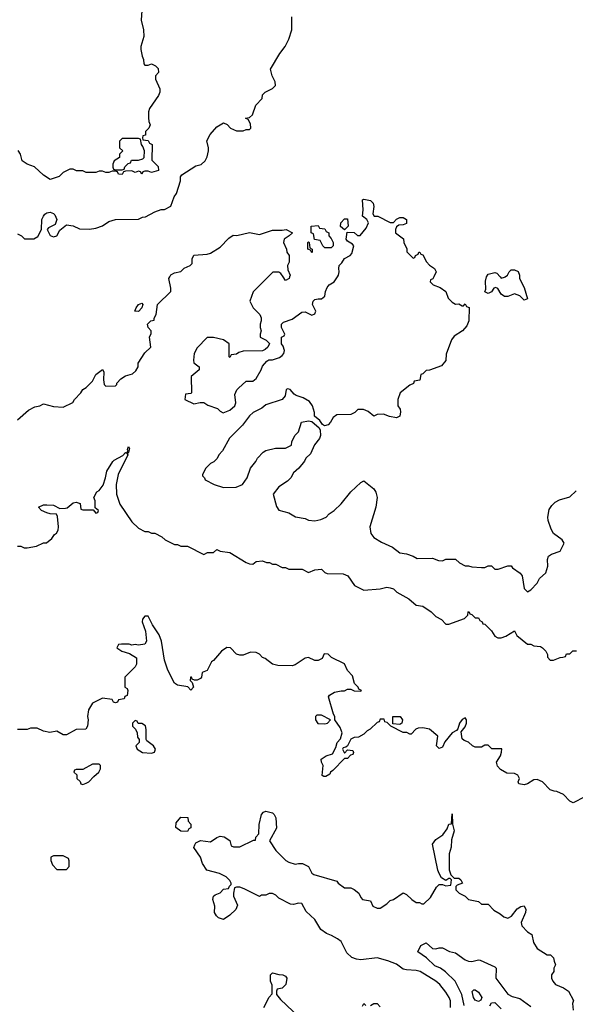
# Model space of a CAD drawing. Header units: inches. Extents: x 2380053 to 2584298, y 380219 to 546618.
# Tile 293 of 656: x 2470044 to 2473443, y 505549 to 511573. Entities that reach past the tile are written whole.
import ezdxf

# ---------------------------------------------------------------- set-up
doc = ezdxf.new("R2010")
doc.units = ezdxf.units.IN
doc.header["$MEASUREMENT"] = 0
doc.layers.add('C4570', color=7, linetype='Continuous')
doc.layers.add('C4571', color=7, linetype='Continuous')

msp = doc.modelspace()

# ---------------------------------------------------------------- linework, layer by layer
at = {"layer": 'C4570', "color": 2}
for points, elevation in [([(2470030, 509124.7), (2470096.5, 509183.5), (2470135.3, 509204.7), (2470166, 509210), (2470190, 509222), (2470250, 509206), (2470310, 509202), (2470368.4, 509231.6), (2470378, 509250), (2470418, 509290), (2470428.9, 509311.1), (2470450, 509322), (2470490, 509362), (2470510, 509402), (2470550, 509432), (2470558, 509418), (2470556, 509370), (2470561, 509341), (2470571.6, 509331.6), (2470630, 509334), (2470638, 509342), (2470638, 509350), (2470663.2, 509376.8), (2470690, 509394.8), (2470732.9, 509407.1), (2470754.6, 509425.4), (2470768, 509450), (2470769.1, 509470.9), (2470810, 509534), (2470846, 509570), (2470838, 509630), (2470847.3, 509652.7), (2470848, 509670), (2470829.1, 509689.1), (2470826, 509710), (2470846, 509730), (2470866, 509734), (2470866, 509746), (2470878, 509770), (2470886, 509830), (2470968, 509910), (2470968, 509930), (2470955.3, 509990), (2470961.7, 510000)], 54), ([(2471563.8, 510000), (2471471.6, 509908.4), (2471452, 509850), (2471471.1, 509811.1), (2471512, 509770), (2471522, 509750), (2471522, 509730), (2471514, 509710), (2471514, 509690), (2471522, 509670), (2471514, 509650), (2471514, 509630), (2471551.6, 509611.6), (2471572.7, 509592.7), (2471562, 509570), (2471545.4, 509554.6), (2471530, 509548), (2471410, 509546), (2471383.6, 509536.4), (2471370, 509526), (2471338, 509522), (2471330, 509506), (2471326, 509510), (2471326, 509590), (2471290, 509615.3), (2471230, 509628), (2471190, 509628), (2471130, 509566), (2471112, 509530), (2471106, 509490), (2471110, 509474), (2471142, 509450), (2471142, 509430), (2471092, 509390), (2471094, 509290), (2471090, 509286), (2471058, 509282), (2471054, 509250), (2471110, 509222), (2471148.7, 509231.3), (2471170, 509231.3), (2471195.3, 509215.3), (2471254, 509194), (2471270, 509178), (2471288.3, 509168.3), (2471330, 509184.4), (2471359.3, 509210), (2471365.2, 509230), (2471360.9, 509279.1), (2471372.3, 509307.7), (2471381.5, 509318.5), (2471430, 509362), (2471470, 509362), (2471490, 509378), (2471522, 509430), (2471530, 509454), (2471556.4, 509483.6), (2471568.4, 509491.6), (2471590, 509492), (2471632.9, 509507.1), (2471650, 509518), (2471659, 509530), (2471664, 509550), (2471656.4, 509576.4), (2471646, 509590), (2471646, 509630), (2471662, 509638), (2471666, 509650), (2471646, 509690), (2471646, 509710), (2471658, 509722), (2471710, 509741), (2471770, 509782.8), (2471790, 509786), (2471830, 509766), (2471850, 509774), (2471855.3, 509790), (2471835.3, 509830), (2471839, 509850), (2471850, 509861), (2471870, 509866), (2471890, 509864.7), (2471910, 509882), (2471914, 509910), (2471924.7, 509935.3), (2471938, 509950), (2471968, 509970), (2471987.5, 510000)], 54), ([(2472577.3, 510000), (2472571.6, 509988.4), (2472558, 509982), (2472554, 509970), (2472574, 509950), (2472615.3, 509935.3), (2472651.1, 509911.1), (2472664.7, 509870), (2472690, 509844.7), (2472710, 509832), (2472730, 509834), (2472750, 509822), (2472758, 509822), (2472770, 509834), (2472778, 509818), (2472792.7, 509812.7), (2472791.6, 509731.6), (2472779.8, 509700.2), (2472752, 509670), (2472702.8, 509637.2), (2472686.4, 509613.6), (2472652.7, 509527.3), (2472651.6, 509488.4), (2472623.6, 509456.4), (2472550, 509428), (2472530, 509426), (2472510, 509406), (2472498, 509402), (2472492.7, 509367.3), (2472458, 509362), (2472452.7, 509347.3), (2472430, 509338), (2472371.3, 509290), (2472358, 509250), (2472358, 509210), (2472370.7, 509190.7), (2472374.4, 509174.4), (2472370, 509146.6), (2472350, 509137), (2472305.8, 509145.8), (2472270, 509159), (2472230, 509158), (2472210, 509148), (2472176.4, 509176.4), (2472147.3, 509187.3), (2472112.7, 509187.3), (2472094, 509170), (2472070, 509158), (2471983.6, 509156.4), (2471961, 509139), (2471944.7, 509110), (2471930, 509095.3), (2471908.9, 509088.9), (2471896.4, 509096.4), (2471880.4, 509120.4), (2471847.3, 509147.3), (2471848, 509170), (2471835.3, 509210), (2471816.5, 509236.5), (2471778.9, 509258.9), (2471734.5, 509274.5), (2471722, 509282), (2471698, 509310), (2471684.7, 509315.3), (2471674, 509310), (2471667.7, 509272.3), (2471650.5, 509249.5), (2471550, 509217.2), (2471524.5, 509195.5), (2471471.3, 509170), (2471450, 509148.7), (2471407.5, 509092.5), (2471327.5, 509012.5), (2471285.4, 508934.6), (2471262, 508910), (2471251.1, 508888.9), (2471231.1, 508868.9), (2471210, 508858), (2471182, 508830), (2471162, 508790), (2471162, 508782), (2471174, 508770), (2471178, 508758), (2471234, 508730), (2471290, 508712), (2471367.3, 508712.7), (2471406, 508730), (2471435.3, 508770), (2471455.3, 508830), (2471488, 508870), (2471498, 508890), (2471533.6, 508926.4), (2471550, 508938), (2471608.9, 508951.1), (2471670, 508952), (2471706, 508970), (2471708, 508990), (2471728, 509030), (2471748.9, 509051.1), (2471768.7, 509110), (2471810, 509118), (2471830, 509114), (2471876, 509076), (2471882.8, 509062.8), (2471883.8, 509030), (2471878, 509010), (2471848.1, 508971.9), (2471822.4, 508917.6), (2471794.8, 508890), (2471787.1, 508872.9), (2471752, 508830), (2471719.6, 508800.4), (2471702, 508770), (2471682, 508750), (2471630, 508715.3), (2471594, 508670), (2471615.3, 508595.3), (2471630, 508572), (2471690, 508556), (2471730.9, 508530.9), (2471790, 508521), (2471810, 508511), (2471850, 508506.8), (2471885.6, 508514.4), (2471918, 508530), (2471938, 508550), (2471968, 508570), (2472010, 508611.3), (2472070, 508684.7), (2472130, 508742), (2472150, 508752), (2472210, 508702), (2472222, 508682), (2472231, 508650), (2472222.8, 508590), (2472186, 508470), (2472191.3, 508430), (2472210, 508404.7), (2472256.9, 508376.9), (2472325.4, 508345.4), (2472370, 508311.3), (2472410, 508304.7), (2472450.7, 508290.7), (2472476, 508276), (2472570, 508278), (2472605.4, 508265.4), (2472630, 508262), (2472650, 508272), (2472710, 508272), (2472734, 508250), (2472770, 508232), (2472790, 508232), (2472810, 508224.7), (2472870, 508222), (2472890, 508222), (2472908.9, 508231.1), (2472930, 508232), (2472951.6, 508211.6), (2472971.6, 508211.6), (2473030, 508231.3), (2473050, 508232), (2473059.6, 508219.6), (2473106.4, 508186.4), (2473118, 508170), (2473130, 508094), (2473150, 508072), (2473170, 508084.7), (2473210, 508126), (2473224.7, 508155.3), (2473262.7, 508190), (2473275.1, 508230), (2473273.2, 508270), (2473278, 508290), (2473297.2, 508302.8), (2473350, 508321), (2473375.3, 508370), (2473362, 508390), (2473310, 508429), (2473296.2, 508456.2), (2473277, 508510), (2473274.5, 508530), (2473282.9, 508577.1), (2473298.9, 508601.1), (2473319.6, 508620.4), (2473345.4, 508634.6), (2473410, 508654.8), (2473449, 508690)], 54), ([(2471694.7, 510000), (2471691.3, 509990), (2471670, 509978), (2471654.6, 510000)], 54), ([(2473102, 510000), (2473102, 509990), (2473130, 509934), (2473150, 509866), (2473130, 509858), (2473104, 509884), (2473070, 509895.3), (2473030, 509879), (2473010, 509879), (2472990, 509894), (2472970, 509928.7), (2472955.3, 509935.3), (2472944.7, 509930), (2472930, 509908), (2472910, 509898), (2472890, 509908), (2472895.3, 509924.7), (2472892.9, 509972.9), (2472899.4, 510000)], 54), ([(2472982.5, 510000), (2472990, 509992), (2473010, 509998), (2473013, 510000)], 54), ([(2470030, 508352), (2470050, 508352), (2470070, 508342), (2470090, 508342), (2470147.3, 508352.7), (2470190, 508372), (2470207.3, 508372.7), (2470240.4, 508399.6), (2470256.4, 508423.6), (2470268.4, 508431.6), (2470278, 508450), (2470282, 508470), (2470274, 508534), (2470268, 508548), (2470230, 508549), (2470210, 508555.3), (2470178, 508570), (2470158, 508590), (2470190, 508604.7), (2470210, 508604.7), (2470250, 508602), (2470290, 508582), (2470323.6, 508583.6), (2470334, 508586), (2470370, 508618), (2470390, 508622), (2470412.7, 508612.7), (2470418, 508578), (2470430, 508574), (2470494, 508574), (2470510, 508554), (2470522, 508558), (2470526, 508570), (2470506, 508586), (2470506, 508630), (2470498, 508650), (2470516.4, 508683.6), (2470530, 508692), (2470554.2, 508725.8), (2470569.3, 508770), (2470577, 508810), (2470612.7, 508870), (2470621.3, 508878.7), (2470674, 508906), (2470690, 508924.7), (2470698, 508922), (2470707.3, 508932.7), (2470703.1, 508943.1), (2470710, 508962), (2470716, 508950), (2470710, 508926), (2470702, 508918), (2470704.7, 508910), (2470645.5, 508790), (2470634.8, 508730), (2470636, 508670), (2470656, 508610), (2470730, 508502), (2470770, 508462), (2470810, 508442), (2470830, 508442), (2470850, 508432), (2470870, 508432), (2470914, 508410), (2470934, 508390), (2470990, 508362), (2471010, 508362), (2471030, 508352), (2471070, 508352), (2471170, 508302), (2471192.7, 508312.7), (2471230, 508314), (2471250, 508332), (2471270, 508322), (2471330, 508314), (2471430, 508252), (2471450, 508244.7), (2471470, 508242), (2471490, 508258), (2471530, 508262), (2471552.7, 508252.7), (2471571.6, 508251.6), (2471590, 508242), (2471610, 508242), (2471650, 508222), (2471670, 508222), (2471690, 508212), (2471771.6, 508211.6), (2471810, 508192), (2471850, 508206.8), (2471890, 508211.3), (2471910, 508192), (2471925.4, 508185.4), (2472023.6, 508183.6), (2472052, 508170), (2472091.6, 508111.6), (2472150, 508082), (2472248.9, 508091.1), (2472290, 508101), (2472310, 508098), (2472330, 508091), (2472352, 508070), (2472424.7, 508030), (2472470, 507991), (2472510, 507984.7), (2472562, 507950), (2472590, 507922), (2472623.6, 507903.6), (2472650, 507874), (2472670, 507874), (2472766, 507910), (2472786, 507930), (2472788, 507950), (2472791.6, 507951.6), (2472798, 507938), (2472810, 507934), (2472830, 507914), (2472850, 507914), (2472858, 507898), (2472874, 507890), (2472878, 507878), (2472890, 507874), (2472930, 507834), (2472950, 507802), (2472970, 507792), (2472990, 507791.3), (2473018, 507802), (2473070, 507834), (2473085.4, 507805.4), (2473150, 507752), (2473170, 507752), (2473190, 507742), (2473230, 507738), (2473242, 507730), (2473262, 507710), (2473272, 507690), (2473272.7, 507672.7), (2473290, 507654), (2473310, 507654), (2473350, 507672), (2473367.3, 507672.7), (2473382, 507678), (2473390, 507694), (2473410, 507694), (2473428.4, 507711.6), (2473450, 507712)], 50), ([(2473502, 506818), (2473430, 506782), (2473410, 506792), (2473370, 506832), (2473330, 506852), (2473312.7, 506852.7), (2473290, 506862), (2473242, 506910), (2473210, 506924.7), (2473190, 506922), (2473150, 506898), (2473130, 506892), (2473098, 506898), (2473094, 506910), (2473102, 506930), (2473091.1, 506951.1), (2473070, 506962), (2473023.6, 506963.6), (2472985.4, 506985.4), (2472967.1, 507007.1), (2472961, 507030), (2472984.7, 507070), (2472992, 507092), (2472992.7, 507112.7), (2472932.7, 507112.7), (2472910, 507134), (2472890, 507134), (2472870, 507122), (2472830, 507122), (2472814, 507130), (2472790, 507154), (2472763.6, 507163.6), (2472750, 507174), (2472744.7, 507215.3), (2472770, 507246), (2472778, 507270), (2472778, 507290), (2472770, 507302), (2472750, 507291.3), (2472735.3, 507270), (2472725.2, 507234.8), (2472716.5, 507223.5), (2472689, 507210), (2472644.7, 507155.3), (2472630, 507122), (2472610, 507114), (2472594, 507130), (2472602, 507190), (2472550, 507232), (2472510, 507241), (2472482, 507238), (2472467.3, 507232.7), (2472438, 507202), (2472430, 507202), (2472412, 507212), (2472390, 507212), (2472314, 507250), (2472292.7, 507272.7), (2472278, 507278), (2472274, 507294), (2472250, 507294), (2472242, 507278), (2472230, 507274), (2472188.4, 507231.6), (2472170, 507222), (2472150, 507202), (2472116.4, 507183.6), (2472090, 507182), (2472068.9, 507171.1), (2472048.4, 507131.6), (2472038, 507122), (2472022, 507118), (2472018, 507110), (2472030, 507086), (2472050, 507106), (2472082, 507102), (2472086, 507090), (2472082, 507078), (2472067.3, 507072.7), (2472050, 507054), (2472030, 507054), (2471960.4, 506979.6), (2471946, 506970), (2471942, 506958), (2471916.4, 506943.6), (2471903.6, 506943.6), (2471894, 506950), (2471900.7, 507010), (2471890.8, 507030), (2471887.7, 507050), (2471918, 507070), (2471958, 507082), (2471978.8, 507121.2), (2471986.8, 507150), (2472007.1, 507172.9), (2472016, 507210), (2472003.5, 507243.5), (2471972, 507290), (2471972, 507310), (2471963.6, 507323.6), (2471932, 507430), (2471939.6, 507440.4), (2471970, 507458), (2472010, 507468), (2472030, 507468), (2472050, 507478), (2472070, 507478), (2472090, 507468), (2472130, 507466), (2472134, 507470), (2472118, 507478), (2472114, 507490), (2472091.1, 507511.1), (2472079.8, 507559.8), (2472050, 507592), (2472030, 507631.3), (2471951.1, 507671.1), (2471930, 507691.3), (2471906, 507694), (2471894.6, 507665.4), (2471870, 507652), (2471850, 507652), (2471810, 507671.3), (2471790, 507666), (2471730, 507626), (2471710, 507621), (2471622.8, 507622.8), (2471591.1, 507631.1), (2471545.4, 507665.4), (2471530, 507672), (2471510, 507692), (2471490, 507702), (2471456.4, 507703.6), (2471410, 507684.7), (2471390, 507684.7), (2471370, 507692), (2471334, 507730), (2471310, 507731.3), (2471278, 507710), (2471230, 507652), (2471216.4, 507643.6), (2471190, 507592), (2471160.4, 507579.6), (2471155.3, 507550), (2471150, 507542), (2471130, 507532), (2471112.7, 507532.7), (2471098, 507538), (2471094, 507550), (2471088.9, 507551.1), (2471086, 507530), (2471098, 507518), (2471108, 507490), (2471090, 507472), (2471071.6, 507491.6), (2471010, 507502), (2470990, 507514), (2470950, 507594), (2470930, 507654), (2470911, 507770), (2470896, 507810), (2470856, 507870), (2470830, 507924.7), (2470810, 507924.7), (2470794, 507906), (2470793.2, 507890), (2470812.7, 507832.7), (2470819, 507770), (2470810, 507752), (2470770, 507746.8), (2470750, 507750.7), (2470730, 507746), (2470712.8, 507752.8), (2470667, 507753), (2470648, 507750), (2470638, 507730), (2470668, 507710), (2470716, 507696), (2470758, 507670), (2470758, 507630), (2470750, 507614), (2470686, 507550), (2470686, 507490), (2470702, 507482), (2470706, 507470), (2470702, 507438), (2470687.3, 507432.7), (2470682, 507418), (2470647.3, 507412.7), (2470642, 507398), (2470630, 507394), (2470618, 507398), (2470610, 507414), (2470550, 507422), (2470490, 507391), (2470465.2, 507350), (2470458, 507310), (2470462, 507290), (2470458, 507250), (2470448, 507232), (2470390, 507230.7), (2470330, 507198.8), (2470310, 507198.8), (2470270, 507221), (2470228.4, 507211.6), (2470190, 507221), (2470150, 507238), (2470110, 507238), (2470088.9, 507231.1), (2470030, 507230.8)], 46), ([(2472679.5, 505530), (2472678.4, 505570), (2472671.2, 505591.2), (2472650, 505624), (2472613.2, 505670), (2472589, 505690), (2472494, 505750), (2472470, 505757), (2472410, 505759.3), (2472390, 505765.2), (2472350, 505794.5), (2472296.1, 505816.1), (2472230, 505833.6), (2472130, 505822), (2472104.8, 505824.8), (2472075.1, 505835.1), (2472044.5, 505864.5), (2472010, 505933.2), (2471989, 505950), (2471951.3, 505971.3), (2471921.6, 505981.6), (2471886.6, 506006.6), (2471850, 506068), (2471796.4, 506116.4), (2471770, 506166), (2471750, 506168), (2471719.8, 506160.2), (2471701.2, 506161.2), (2471630, 506198), (2471610, 506218), (2471590, 506228), (2471570, 506228), (2471550, 506218), (2471523.6, 506216.4), (2471510, 506208), (2471416.4, 506256.4), (2471390, 506266), (2471370, 506266), (2471358, 506262), (2471352, 506230), (2471352, 506210), (2471375.3, 506155.3), (2471366, 506130), (2471330, 506094), (2471290, 506069), (2471259, 506079), (2471248, 506090), (2471235.3, 506110), (2471237.2, 506150), (2471225.2, 506190), (2471228.7, 506210), (2471240.2, 506219.8), (2471270, 506232), (2471290, 506254), (2471322, 506258), (2471327.3, 506272.7), (2471338, 506282), (2471338, 506290), (2471330, 506306), (2471306, 506330), (2471266, 506350), (2471189, 506370), (2471161.2, 506410), (2471149, 506450), (2471109, 506509), (2471114.6, 506525.4), (2471122, 506538), (2471148.9, 506551.1), (2471210, 506544), (2471249.3, 506570.7), (2471270, 506577.3), (2471293.7, 506573.7), (2471330, 506551.3), (2471338, 506518), (2471352.7, 506512.7), (2471390, 506512), (2471474, 506554), (2471486, 506554), (2471488.4, 506571.6), (2471507.3, 506592.7), (2471508.4, 506648.4), (2471522.7, 506710), (2471534.8, 506725.2), (2471550, 506730.7), (2471590, 506720.7), (2471600.7, 506710), (2471610.7, 506689.3), (2471614, 506626), (2471572, 506550), (2471611.3, 506490), (2471671.3, 506430), (2471690, 506418.8), (2471730, 506406), (2471750, 506411.3), (2471774, 506410), (2471810, 506392), (2471831.6, 506351.6), (2471843.6, 506343.6), (2471983.6, 506303.6), (2471992, 506290), (2472030, 506262), (2472070, 506262), (2472090, 506252), (2472118, 506230), (2472130, 506202), (2472142, 506190), (2472190, 506182), (2472204.7, 506150), (2472230, 506138), (2472250, 506138), (2472290, 506164.7), (2472310, 506184.7), (2472330, 506191.3), (2472390, 506232), (2472410, 506222), (2472442, 506190), (2472470, 506172), (2472490, 506172), (2472503.6, 506163.6), (2472516.4, 506163.6), (2472558, 506202), (2472594.6, 506265.4), (2472610, 506282), (2472630, 506282), (2472650, 506274), (2472682, 506278), (2472686, 506310), (2472678, 506318), (2472670, 506318), (2472650, 506306), (2472624, 506324), (2472609.3, 506349.3), (2472601.2, 506370), (2472569, 506530), (2472590, 506558), (2472633.2, 506586.8), (2472658, 506622), (2472670, 506652), (2472686, 506654), (2472690, 506714), (2472691.6, 506651.6), (2472702, 506610), (2472685.4, 506554.6), (2472682.8, 506510), (2472671, 506470), (2472671.1, 506371.1), (2472681, 506341), (2472702, 506322), (2472730, 506322), (2472742, 506310), (2472752, 506290), (2472721, 506279), (2472712, 506270), (2472712, 506250), (2472732, 506230), (2472770, 506211.3), (2472790, 506191.3), (2472850, 506178), (2472870, 506161), (2472910, 506162), (2472944.5, 506124.5), (2472983.5, 506103.5), (2473005.2, 506085.2), (2473030, 506076), (2473051.6, 506088.4), (2473087, 506133), (2473110, 506146.8), (2473131.1, 506151.1), (2473140.7, 506130), (2473138.8, 506110), (2473110.8, 506050), (2473116, 506030), (2473150, 505992), (2473176, 505976), (2473187.1, 505927.1), (2473210, 505891.3), (2473270, 505852), (2473291.6, 505851.6), (2473310, 505834), (2473312.7, 505812.7), (2473322, 505790), (2473312, 505770), (2473312, 505750), (2473298, 505730), (2473298, 505710), (2473304.7, 505690), (2473322, 505670), (2473371, 505651), (2473402, 505630), (2473432, 505572), (2473426, 505554), (2473430, 505514)], 42), ([(2472763, 505543), (2472749.6, 505610), (2472707, 505690), (2472648.3, 505748.3), (2472617.2, 505770), (2472584.4, 505784.4), (2472533.1, 505833.1), (2472479, 505870), (2472498, 505910), (2472530, 505926), (2472570, 505891), (2472590, 505887.7), (2472610, 505894.8), (2472630, 505894.8), (2472672.8, 505872.8), (2472710, 505864.9), (2472770, 505821.1), (2472790, 505813.1), (2472810, 505810.3), (2472850, 505822), (2472859.9, 505819.9), (2472950, 505778.8), (2472958.8, 505770), (2472956, 505710), (2473030, 505611.3), (2473057.3, 505597.3), (2473104.5, 505584.5), (2473170, 505536)], 38), ([(2471538, 505530), (2471570, 505594), (2471587.3, 505612.7), (2471587.3, 505667.3), (2471578, 505690), (2471578, 505730), (2471590, 505742), (2471630, 505731), (2471654, 505730), (2471670, 505722), (2471678, 505710), (2471672, 505670), (2471650, 505648), (2471618, 505642), (2471614, 505630), (2471614, 505610), (2471639.6, 505579.6), (2471754, 505470)], 42), ([(2472142, 505538), (2472150, 505554), (2472162, 505542)], 42), ([(2472190, 505542), (2472210, 505554), (2472230, 505554), (2472250, 505534)], 42), ([(2472920.4, 505539.6), (2472930, 505558), (2472950, 505561), (2472990, 505521.6)], 34)]:
    msp.add_lwpolyline(points, dxfattribs=dict(at, elevation=elevation))
for points, elevation in [([(2470770, 509788.7), (2470749, 509789), (2470755.3, 509810), (2470770, 509831), (2470790, 509838), (2470798, 509830), (2470791.3, 509810)], 54), ([(2471890, 507318), (2471862, 507318), (2471854, 507310), (2471854, 507290), (2471867.5, 507267.5), (2471910, 507266), (2471926, 507270), (2471946, 507290)], 46), ([(2470750, 507286), (2470734, 507270), (2470734, 507250), (2470751.6, 507231.6), (2470762, 507210), (2470763.6, 507183.6), (2470774, 507170), (2470774, 507150), (2470754, 507130), (2470762, 507110), (2470794, 507090), (2470850, 507086), (2470868.4, 507091.6), (2470875.3, 507110), (2470862, 507130), (2470822, 507162), (2470818, 507170), (2470818, 507230), (2470813.6, 507253.6), (2470790, 507268), (2470768, 507268), (2470762, 507282)], 46), ([(2472370, 507262), (2472326, 507266), (2472326, 507310), (2472371.3, 507310), (2472384.7, 507290), (2472382, 507270)], 46), ([(2470530, 507018), (2470490, 507018), (2470430, 506986), (2470390, 506986), (2470378, 506982), (2470374, 506970), (2470392.7, 506952.7), (2470394, 506930), (2470412.7, 506912.7), (2470418, 506898), (2470430, 506894), (2470450, 506902), (2470466, 506910), (2470496.4, 506943.6), (2470528, 506970), (2470538, 506990), (2470538, 507010)], 46), ([(2471070, 506606), (2471030, 506608.7), (2470998, 506630), (2471000.4, 506659.6), (2471030, 506694), (2471072.7, 506692.7), (2471074, 506670), (2471091.6, 506651.6), (2471091.6, 506628.4), (2471078, 506622)], 42), ([(2470310, 506458), (2470250, 506458), (2470234, 506450), (2470234, 506430), (2470243.6, 506403.6), (2470270, 506374), (2470330, 506374), (2470347.3, 506392.7), (2470347.3, 506427.3), (2470342, 506442)], 46), ([(2472850, 505566), (2472830, 505574.5), (2472821.1, 505590), (2472812.7, 505627.3), (2472822.9, 505637.1), (2472830, 505638), (2472850, 505623), (2472870.4, 505590), (2472865.5, 505574.5)], 34)]:
    msp.add_lwpolyline(points, close=True, dxfattribs=dict(at, elevation=elevation))
at = {"layer": 'C4571', "color": 2}
for points, elevation in [([(2470030, 510262), (2470054, 510250), (2470072.7, 510232.7), (2470130, 510232), (2470154, 510246), (2470178, 510290), (2470179, 510350), (2470188.7, 510370), (2470197.2, 510382.8), (2470210, 510391.3), (2470230, 510394.8), (2470250, 510386.8), (2470258.4, 510378.4), (2470270.8, 510350), (2470260.7, 510319.3), (2470220.7, 510299.3), (2470211.3, 510290), (2470230, 510252), (2470250, 510244.7), (2470270, 510251.3), (2470290, 510284.7), (2470330, 510318), (2470370, 510312), (2470410, 510294), (2470470, 510292), (2470510, 510298), (2470550, 510312), (2470590, 510338), (2470630, 510351.3), (2470770, 510352), (2470795.3, 510364.7), (2470812.9, 510367.1), (2470870, 510398), (2470910, 510411.3), (2470930, 510412), (2470968.4, 510431.6), (2470988.7, 510490), (2471002, 510510), (2471027.3, 510587.3), (2471028.4, 510611.6), (2471036.4, 510623.6), (2471122, 510678), (2471153.6, 510686.4), (2471178, 510710), (2471190, 510734), (2471199, 510770), (2471199, 510790), (2471188.9, 510831.1), (2471208, 510870), (2471250, 510918), (2471290, 510942), (2471312.7, 510932.7), (2471334, 510910), (2471370, 510894), (2471410, 510894), (2471430, 510902), (2471450, 510902), (2471458, 510910), (2471456.4, 510936.4), (2471442, 510962), (2471426, 510970), (2471450, 510974), (2471468.4, 510991.6), (2471489.1, 511050.9), (2471528, 511090), (2471530, 511114), (2471546, 511130), (2471590, 511152), (2471608, 511170), (2471607.3, 511192.7), (2471588.7, 511230), (2471578, 511270), (2471634.6, 511365.4), (2471668, 511410), (2471690, 511454), (2471708.7, 511510), (2471708, 511590)], 58), ([(2470791.1, 511628.9), (2470786, 511570), (2470800.7, 511510), (2470804, 511470), (2470784.7, 511410), (2470784.7, 511390), (2470792, 511350), (2470802, 511330), (2470803.6, 511303.6), (2470810, 511294), (2470830, 511294), (2470850, 511302), (2470874, 511290), (2470890, 511274), (2470892, 511250), (2470874, 511230), (2470874, 511210), (2470902, 511150), (2470902, 511130), (2470892, 511110), (2470838, 511030), (2470832, 511010), (2470832.7, 510972.7), (2470834, 510950), (2470842, 510930), (2470834, 510910), (2470814, 510890), (2470812.7, 510867.3), (2470798, 510862), (2470794, 510850), (2470798, 510838), (2470830, 510834), (2470838, 510818), (2470854, 510810), (2470852.7, 510712.7), (2470890, 510674), (2470892, 510650), (2470850, 510638), (2470830, 510646), (2470810, 510646), (2470798, 510642), (2470790, 510628), (2470782, 510642), (2470770, 510646), (2470750, 510638), (2470730, 510648), (2470690, 510646), (2470678, 510642), (2470670, 510626), (2470648.7, 510628.7), (2470642, 510642), (2470630, 510646), (2470610, 510646), (2470590, 510638), (2470570, 510638), (2470550, 510646), (2470530, 510646), (2470510, 510638), (2470450, 510638), (2470430, 510648), (2470391.6, 510648.4), (2470370, 510658), (2470350, 510658), (2470310, 510638), (2470285.4, 510614.6), (2470230, 510595.3), (2470190, 510622), (2470133.6, 510673.6), (2470089.3, 510689.3), (2470058, 510710), (2470048.7, 510750), (2470033.6, 510773.6)], 58), ([(2471987.5, 510000), (2471994, 510010), (2471999, 510030), (2471995.3, 510050), (2471998, 510070), (2472014.6, 510085.4), (2472030, 510112), (2472066, 510130), (2472076.4, 510143.6), (2472088, 510190), (2472080.4, 510200.4), (2472050, 510218), (2472042, 510230), (2472047.3, 510272.7), (2472090, 510272), (2472110, 510252), (2472127.3, 510252.7), (2472163.1, 510296.9), (2472178, 510330), (2472168, 510350), (2472142, 510370), (2472145.2, 510410), (2472142, 510470), (2472150, 510476), (2472190, 510466.8), (2472206.8, 510450), (2472210.8, 510430), (2472204.7, 510384.7), (2472212, 510372), (2472234, 510370), (2472310, 510332), (2472330, 510332), (2472350, 510352), (2472370, 510362), (2472390, 510362), (2472411.1, 510351.1), (2472410, 510326), (2472390, 510318), (2472363.6, 510316.4), (2472350, 510306), (2472342, 510290), (2472342, 510270), (2472392.7, 510232.7), (2472394, 510210), (2472411.6, 510171.6), (2472412.7, 510152.7), (2472450, 510114), (2472462, 510118), (2472466, 510130), (2472482, 510138), (2472486, 510150), (2472491.6, 510151.6), (2472498, 510138), (2472510, 510134), (2472531.6, 510091.6), (2472551.3, 510071.3), (2472582, 510050), (2472592, 510030), (2472577.3, 510000)], 54), ([(2470961.7, 510000), (2470968.9, 510011.1), (2470990, 510024.7), (2471030, 510032), (2471050, 510052), (2471086, 510070), (2471098, 510082), (2471098, 510110), (2471108.4, 510131.6), (2471190, 510138), (2471210, 510144.7), (2471270, 510182), (2471323.1, 510236.9), (2471350, 510254), (2471372, 510252), (2471450, 510271), (2471510, 510258), (2471590, 510286), (2471650, 510284.7), (2471674, 510290), (2471712, 510270), (2471692, 510250), (2471662, 510230), (2471658, 510210), (2471676, 510170), (2471678, 510150), (2471692, 510130), (2471691.3, 510090), (2471682, 510070), (2471683.6, 510043.6), (2471698, 510010), (2471694.7, 510000)], 54), ([(2471654.6, 510000), (2471640.4, 510020.4), (2471630, 510028), (2471592, 510028), (2471563.8, 510000)], 54), ([(2472899.4, 510000), (2472899.5, 510000.5), (2472910, 510016), (2472950, 510026.8), (2472962, 510022), (2472982.5, 510000)], 54), ([(2473013, 510000), (2473028, 510010), (2473038, 510030), (2473050, 510042), (2473070, 510042), (2473092.7, 510032.7), (2473102, 510010), (2473102, 510000)], 54)]:
    msp.add_lwpolyline(points, dxfattribs=dict(at, elevation=elevation))
for points, elevation in [([(2470770, 510846), (2470670, 510846), (2470654, 510830), (2470654, 510790), (2470674, 510770), (2470654, 510750), (2470654, 510730), (2470622, 510710), (2470614, 510690), (2470614, 510670), (2470618, 510658), (2470630, 510654), (2470670, 510654), (2470682, 510658), (2470687.3, 510672.7), (2470707.3, 510692.7), (2470722, 510698), (2470727.3, 510712.7), (2470770, 510714), (2470798, 510722), (2470806, 510730), (2470808, 510770), (2470798, 510798), (2470788, 510810), (2470782, 510842)], 58), ([(2472030, 510288), (2472007.3, 510307.3), (2472008, 510330), (2472030, 510354), (2472050, 510354), (2472054, 510310)], 54), ([(2471910, 510178), (2471898, 510190), (2471882, 510222), (2471847.3, 510227.3), (2471842, 510262), (2471826, 510270), (2471826, 510310), (2471870, 510314), (2471878, 510298), (2471910, 510294), (2471918, 510278), (2471934, 510270), (2471934, 510250), (2471950, 510234), (2471962, 510210), (2471962, 510190), (2471950, 510178)], 54), ([(2471830, 510146), (2471822, 510162), (2471806, 510170), (2471806, 510210), (2471810, 510214), (2471814, 510210), (2471818, 510178), (2471834, 510170), (2471834, 510150)], 54)]:
    msp.add_lwpolyline(points, close=True, dxfattribs=dict(at, elevation=elevation))

doc.saveas('drawing.dxf')
